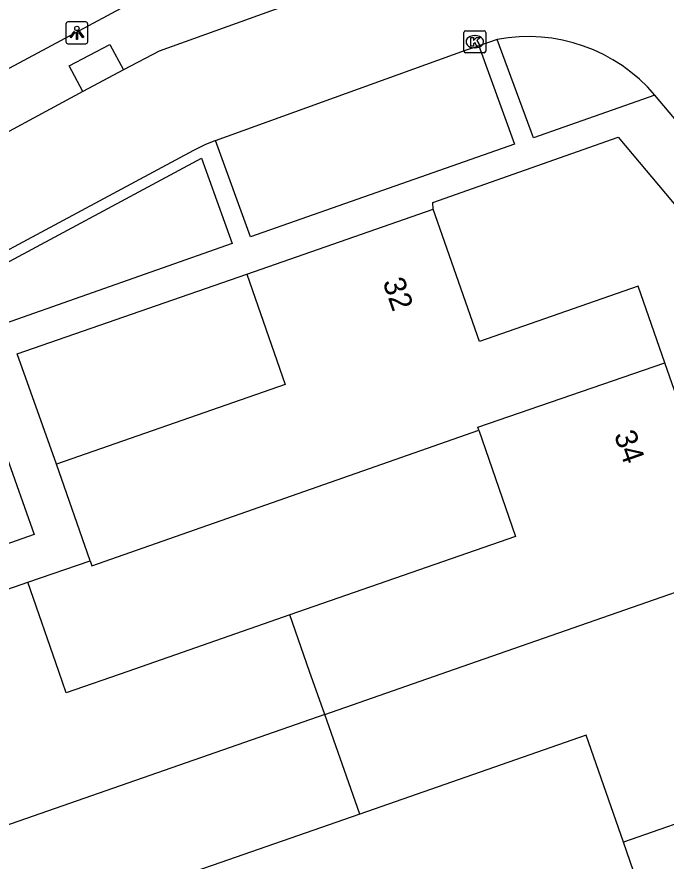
# Model space of a CAD drawing. Extents: x 158474 to 159560, y 388525 to 389605.
# Drawn here: x 158904.5 to 158934.11, y 389241.35 to 389279.84 of the extents above; entities that cross this region are included whole.
import ezdxf

# ---------------------------------------------------------------- set-up
doc = ezdxf.new("R2010")
doc.units = 0
for name, color, linetype in [('IMGEO_Kolk', 7, 'Continuous'), ('IMGEO_Lichtpunt', 7, 'Continuous'), ('IMGEO_Pand', 7, 'Continuous'), ('IMGEO_Pand_nummerreeks', 7, 'Continuous'), ('IMGEO_Rijbaan_lokaal_open', 7, 'Continuous'), ('IMGEO_Voetpad_open', 7, 'Continuous')]:
    doc.layers.add(name, color=color, linetype=linetype)

msp = doc.modelspace()

# ---------------------------------------------------------------- linework, layer by layer
at = {"layer": 'IMGEO_Kolk'}
for p, q in [((158924.887, 389278.283), (158924.887, 389279.135)), ((158924.962, 389279.209), (158925.814, 389279.209)), ((158925.888, 389279.135), (158925.888, 389278.283)), ((158925.375, 389278.989), (158925.4, 389278.989)), ((158925.398, 389278.429), (158925.373, 389278.429)), ((158925.814, 389278.209), (158924.962, 389278.209))]:
    msp.add_line(p, q, dxfattribs=at)
for points in [[(158924.887, 389278.283), (158924.887, 389279.135)], [(158924.962, 389279.209), (158925.814, 389279.209)], [(158925.888, 389279.135), (158925.888, 389278.283)], [(158925.208, 389278.909), (158925.331, 389278.909), (158925.331, 389278.758), (158925.461, 389278.909), (158925.625, 389278.909), (158925.479, 389278.758), (158925.632, 389278.509), (158925.48, 389278.509), (158925.395, 389278.673), (158925.331, 389278.606), (158925.331, 389278.509), (158925.208, 389278.509), (158925.208, 389278.909)], [(158925.814, 389278.209), (158924.962, 389278.209)]]:
    msp.add_lwpolyline(points, dxfattribs=at)
for centre, start, end in [((158924.964, 389279.133), 91.552, 178.448), ((158924.964, 389279.133), 91.552, 178.448), ((158925.812, 389279.133), 1.552, 88.448), ((158925.812, 389279.133), 1.552, 88.448), ((158924.964, 389278.285), 181.552, 268.448), ((158924.964, 389278.285), 181.552, 268.448), ((158925.812, 389278.285), 271.552, 358.448), ((158925.812, 389278.285), 271.552, 358.448)]:
    msp.add_arc(centre, 0.0765, start, end, dxfattribs=at)
for centre, major_axis, ratio, start_param, end_param in [((158925.374, 389278.709), (-0.387, 0.002), 0.722429, 4.712389, 7.853982), ((158925.399, 389278.709), (-0.39, 0.002), 0.717154, 1.570796, 4.712389)]:
    msp.add_ellipse(centre, major_axis=major_axis, ratio=ratio, start_param=start_param, end_param=end_param, dxfattribs=at)
at = {"layer": 'IMGEO_Lichtpunt'}
for p, q in [((158906.739, 389279.515), (158906.739, 389278.708)), ((158906.739, 389279.515), (158906.739, 389278.708)), ((158907.641, 389279.61), (158906.833, 389279.61)), ((158907.641, 389279.61), (158906.833, 389279.61)), ((158907.735, 389278.708), (158907.735, 389279.515)), ((158907.735, 389278.708), (158907.735, 389279.515)), ((158906.833, 389278.614), (158907.641, 389278.614)), ((158906.833, 389278.614), (158907.641, 389278.614))]:
    msp.add_line(p, q, dxfattribs=at)
for points in [[(158907.113, 389279.179), (158907.152, 389279.151), (158906.964, 389278.889), (158906.926, 389278.916), (158907.113, 389279.179)], [(158907.215, 389279.131), (158907.262, 389279.131), (158907.262, 389278.809), (158907.215, 389278.809), (158907.215, 389279.131)], [(158907.325, 389279.151), (158907.363, 389279.178), (158907.55, 389278.916), (158907.511, 389278.888), (158907.325, 389279.151)]]:
    msp.add_lwpolyline(points, dxfattribs=at)
msp.add_circle((158907.238, 389279.313), 0.0994, dxfattribs=at)
for centre, start, end in [((158906.833, 389279.515), 90, 180), ((158906.833, 389279.515), 90, 180), ((158907.641, 389279.515), 0, 90), ((158907.641, 389279.515), 0, 90), ((158906.833, 389278.708), 180, 270), ((158906.833, 389278.708), 180, 270), ((158907.641, 389278.708), 270, 0), ((158907.641, 389278.708), 270, 360)]:
    msp.add_arc(centre, 0.0946, start, end, dxfattribs=at)
at = {"layer": 'IMGEO_Pand'}
for points in [[(158914.984, 389268.112), (158923.494, 389271.073)], [(158934.059, 389264.07), (158932.844, 389267.561), (158925.594, 389265.037), (158923.494, 389271.073)], [(158914.984, 389268.112), (158916.734, 389263.083), (158906.307, 389259.454)], [(158925.57, 389261), (158925.52, 389261.13), (158934.059, 389264.07)], [(158943.437, 389260.66), (158936.131, 389258.117), (158934.059, 389264.07)], [(158907.843, 389255.038), (158907.923, 389254.808), (158925.57, 389261)], [(158925.57, 389261), (158927.245, 389256.154), (158916.953, 389252.572)], [(158907.843, 389255.038), (158906.307, 389259.454)], [(158918.54, 389248.04), (158924.163, 389250), (158944.66, 389257.144)], [(158896.417, 389251.079), (158904.996, 389254.065)], [(158916.953, 389252.572), (158909.561, 389250), (158906.751, 389249.022), (158906.411, 389250), (158904.996, 389254.065)], [(158918.54, 389248.04), (158917.854, 389250), (158916.953, 389252.572)], [(158918.54, 389248.04), (158892.582, 389238.988)], [(158920.14, 389243.493), (158918.54, 389248.04)], [(158932.162, 389242.209), (158930.464, 389247.086), (158920.14, 389243.493)], [(158940.709, 389245.193), (158932.162, 389242.209)], [(158920.14, 389243.493), (158909.862, 389239.916), (158911.567, 389235.016)], [(158925.683, 389234.426), (158933.878, 389237.278), (158932.162, 389242.209)]]:
    msp.add_lwpolyline(points, dxfattribs=at)
at = {"layer": 'IMGEO_Rijbaan_lokaal_open'}
for points in [[(158924.871, 389283.278), (158910.996, 389278.273), (158909.359, 389277.425)], [(158926.407, 389278.806), (158925.563, 389278.518)], [(158913.563, 389274.206), (158924.959, 389278.32), (158925.563, 389278.518)], [(158909.359, 389277.425), (158907.505, 389276.438)], [(158907.505, 389276.438), (158894.217, 389269.274)], [(158942.36, 389265.888), (158933.6, 389276.276)], [(158913.563, 389274.206), (158913.071, 389274.015), (158912.561, 389273.747), (158895.951, 389264.847)]]:
    msp.add_lwpolyline(points, dxfattribs=at)
msp.add_arc((158927.828, 389271.357), 7.584, 40.441, 100.8023, dxfattribs=at)
at = {"layer": 'IMGEO_Voetpad_open'}
for points in [[(158912.849, 389282.162), (158901.831, 389276.255)], [(158933.6, 389276.276), (158928.059, 389274.321), (158926.407, 389278.806)], [(158907.505, 389276.438), (158906.885, 389277.607), (158908.743, 389278.578), (158909.359, 389277.425)], [(158925.563, 389278.518), (158927.192, 389274.037), (158915.161, 389269.815), (158913.563, 389274.206)], [(158923.494, 389271.073), (158923.472, 389271.384), (158931.926, 389274.36), (158943.437, 389260.66)], [(158912.929, 389273.405), (158914.317, 389269.516), (158903.967, 389265.855), (158903.15, 389268.161), (158912.929, 389273.405)], [(158906.307, 389259.454), (158904.512, 389264.476), (158914.984, 389268.112)], [(158903.962, 389259.985), (158905.297, 389256.241), (158891.079, 389251.246), (158890.747, 389252.153)], [(158904.996, 389254.065), (158907.843, 389255.038)]]:
    msp.add_lwpolyline(points, dxfattribs=at)

# ---------------------------------------------------------------- texts
at = {"layer": 'IMGEO_Pand_nummerreeks'}
for s, rotation, p in [('32', 289.1834, (158921.174, 389267.76)), ('34', 289.191, (158931.726, 389260.795))]:
    msp.add_text(s, height=1, rotation=rotation, dxfattribs=at).set_placement(p)

doc.saveas('drawing.dxf')
